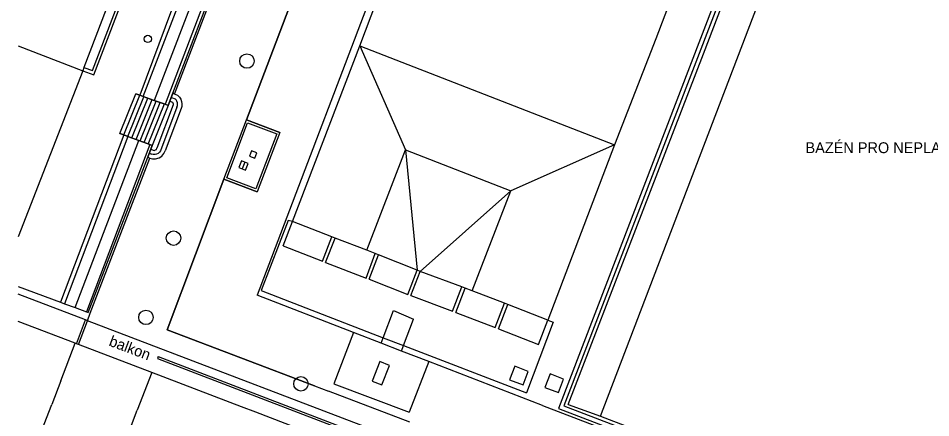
# Model space of a CAD drawing. Extents: x -596229 to -595156, y -1161237 to -1159376.
# Drawn here: x -596228.2 to -596165, y -1160148.2 to -1160120.6 of the extents above; entities that cross this region are included whole.
import ezdxf

# ---------------------------------------------------------------- set-up
doc = ezdxf.new("R2010")
doc.units = 0
for name, color, linetype in [('Level 26', 7, 'Continuous'), ('Level 27', 7, 'Continuous'), ('Level 28', 7, 'Continuous'), ('TM - budovy zdene_ betonove - NP', 7, 'Continuous'), ('TM - budovy zdene_ betonove - VP', 7, 'Continuous'), ('TM - popis objektu', 7, 'Continuous'), ('TM - poznamka', 7, 'Continuous'), ('TM - rozhrani ploch obecne - NP', 7, 'Continuous'), ('TM - rozhrani ploch obecne - VN', 7, 'Continuous'), ('TM - rozhrani ploch obecne - VP', 7, 'Continuous'), ('TM - schody - VP', 7, 'Continuous'), ('TM - vjezd na pozemek', 7, 'Continuous'), ('TM - vstup do budovy - zdene_ betonove', 7, 'Continuous'), ('TM - vstup do budovy - zdene_ betonove  - shora neviditelny', 7, 'Continuous'), ('TM - zabradli - VP', 7, 'Continuous')]:
    doc.layers.add(name, color=color, linetype=linetype)

msp = doc.modelspace()

# ---------------------------------------------------------------- linework, layer by layer
at = {"layer": 'Level 26'}
for points in [[(-596194.206, -1160145.587), (-596193.273, -1160145.946), (-596192.914, -1160145.013), (-596193.847, -1160144.654)], [(-596191.756, -1160146.117), (-596190.823, -1160146.476), (-596190.464, -1160145.543), (-596191.397, -1160145.184)]]:
    msp.add_lwpolyline(points, close=True, dxfattribs=at)
at = {"layer": 'Level 27'}
msp.add_line((-596212.53, -1160130.537), (-596212.71, -1160131.003), dxfattribs=at)
msp.add_lwpolyline([(-596212.763, -1160130.447), (-596212.943, -1160130.913), (-596212.477, -1160131.093), (-596212.297, -1160130.627)], close=True, dxfattribs=at)
for centre in [(-596212.39, -1160123.54), (-596217.47, -1160135.79), (-596219.38, -1160141.27), (-596208.65, -1160145.87)]:
    msp.add_circle(centre, 0.5, dxfattribs=at)
at = {"layer": 'Level 28'}
msp.add_circle((-596219.25, -1160122.01), 0.25, dxfattribs=at)
at = {"layer": 'TM - budovy zdene_ betonove - NP'}
for points in [[(-596225.28, -1160145.67), (-596224.28, -1160143.06)], [(-596218.98, -1160145.09), (-596219.98, -1160147.69)], [(-596226.9, -1160149.9), (-596225.9, -1160147.29)]]:
    msp.add_lwpolyline(points, dxfattribs=at)
at = {"layer": 'TM - budovy zdene_ betonove - VP'}
for points in [[(-596213.04, -1160096.2), (-596223.67, -1160123.98)], [(-596228.22, -1160122.482), (-596223.76, -1160124.21)], [(-596223.76, -1160124.21), (-596228.22, -1160135.708)], [(-596223.67, -1160123.98), (-596223.76, -1160124.21)], [(-596224.28, -1160143.06), (-596228.22, -1160141.563)], [(-596224.19, -1160143.1), (-596224.28, -1160143.06)], [(-596224.05, -1160143.15), (-596224.19, -1160143.1)], [(-596218.98, -1160145.09), (-596224.05, -1160143.15)], [(-596212.76, -1160147.46), (-596218.98, -1160145.09)], [(-596206.99, -1160149.67), (-596211.78, -1160147.84)]]:
    msp.add_lwpolyline(points, dxfattribs=at)
at = {"layer": 'TM - rozhrani ploch obecne - NP'}
for points in [[(-596209.88, -1160136.33), (-596209.23, -1160134.65)], [(-596207.16, -1160137.39), (-596206.51, -1160135.7)], [(-596206.94, -1160137.48), (-596206.28, -1160135.79)], [(-596209.88, -1160136.33), (-596207.16, -1160137.39)], [(-596204.14, -1160138.55), (-596203.5, -1160136.86)], [(-596203.92, -1160138.64), (-596203.27, -1160136.95)], [(-596206.94, -1160137.48), (-596204.14, -1160138.55)], [(-596201.26, -1160139.68), (-596200.61, -1160138)], [(-596201.04, -1160139.77), (-596200.39, -1160138.09)], [(-596203.92, -1160138.64), (-596201.26, -1160139.68)], [(-596198.16, -1160140.85), (-596197.51, -1160139.17)], [(-596197.93, -1160140.93), (-596197.29, -1160139.25)], [(-596201.04, -1160139.77), (-596198.16, -1160140.85)], [(-596195.2, -1160141.98), (-596194.55, -1160140.3)], [(-596202.95, -1160142.68), (-596202.25, -1160140.8)], [(-596202.25, -1160140.8), (-596200.86, -1160141.39)], [(-596197.93, -1160140.93), (-596195.2, -1160141.98)], [(-596194.97, -1160142.07), (-596194.33, -1160140.39)], [(-596201.55, -1160143.22), (-596200.86, -1160141.39)], [(-596192.2, -1160143.14), (-596191.55, -1160141.46)], [(-596194.97, -1160142.07), (-596192.2, -1160143.14)], [(-596205, -1160142.32), (-596206.38, -1160145.87)], [(-596203.09, -1160143.06), (-596202.95, -1160142.68)], [(-596201.69, -1160143.6), (-596201.55, -1160143.22)], [(-596199.8, -1160144.33), (-596201.16, -1160147.82)], [(-596206.38, -1160145.87), (-596201.16, -1160147.82)]]:
    msp.add_lwpolyline(points, dxfattribs=at)
at = {"layer": 'TM - rozhrani ploch obecne - VN'}
for points in [[(-596223.56, -1160141.44), (-596228.22, -1160139.66)], [(-596223.42, -1160141.5), (-596223.56, -1160141.44)], [(-596199.95, -1160151.1), (-596199.73, -1160150.56), (-596223.42, -1160141.5)]]:
    msp.add_lwpolyline(points, dxfattribs=at)
at = {"layer": 'TM - rozhrani ploch obecne - VP'}
for points in [[(-596223.76, -1160124.21), (-596222.98, -1160124.5), (-596212.19, -1160096.31), (-596212.97, -1160096.02)], [(-596223.67, -1160123.98), (-596223.07, -1160124.2), (-596212.45, -1160096.43), (-596213.04, -1160096.2)], [(-596209.36, -1160097.84), (-596219.81, -1160125.91)], [(-596219.58, -1160125.99), (-596208.82, -1160098.05)], [(-596208.08, -1160098.33), (-596218.81, -1160126.26)], [(-596207.4, -1160098.59), (-596218.06, -1160126.53)], [(-596217.41, -1160125.82), (-596207.36, -1160099.63)], [(-596144.95, -1160110.53), (-596172.57, -1160100.03), (-596190.83, -1160147.57), (-596163.24, -1160158.13), (-596144.95, -1160110.53)], [(-596145.33, -1160110.7), (-596172.4, -1160100.42), (-596190.44, -1160147.4), (-596163.41, -1160157.74), (-596145.33, -1160110.7)], [(-596212.43, -1160127.61), (-596202.19, -1160100.72)], [(-596180.79, -1160123.03), (-596172.26, -1160100.76)], [(-596187.92, -1160148.11), (-596170.11, -1160101.58)], [(-596202.29, -1160115.05), (-596211.68, -1160139.74)], [(-596204.57, -1160122.49), (-596201.82, -1160115.21)], [(-596181.51, -1160115.25), (-596184.09, -1160122.01)], [(-596209.23, -1160134.65), (-596204.57, -1160122.49)], [(-596204.57, -1160122.49), (-596186.94, -1160129.34)], [(-596204.57, -1160122.49), (-596201.4, -1160129.68)], [(-596184.09, -1160122.01), (-596186.94, -1160129.34)], [(-596190.16, -1160147.29), (-596180.79, -1160123.03)], [(-596217.51, -1160125.77), (-596217.83, -1160126.61)], [(-596217.41, -1160125.82), (-596217.51, -1160125.77)], [(-596221.19, -1160128.55), (-596220.08, -1160125.81)], [(-596219.81, -1160125.91), (-596220.08, -1160125.81)], [(-596219.58, -1160125.99), (-596219.81, -1160125.91)], [(-596218.81, -1160126.26), (-596219.58, -1160125.99)], [(-596218.06, -1160126.53), (-596218.81, -1160126.26)], [(-596217.18, -1160125.92), (-596217.41, -1160125.82)], [(-596217.18, -1160125.92), (-596217.06, -1160126.03), (-596216.97, -1160126.17), (-596216.91, -1160126.34), (-596216.89, -1160126.5), (-596216.9, -1160126.69), (-596216.95, -1160126.83)], [(-596217.83, -1160126.61), (-596218.06, -1160126.53)], [(-596216.95, -1160126.83), (-596218.06, -1160129.75)], [(-596213.99, -1160131.72), (-596212.43, -1160127.61)], [(-596210.12, -1160128.48), (-596212.43, -1160127.61)], [(-596213.78, -1160131.62), (-596212.34, -1160127.81)], [(-596212.34, -1160127.81), (-596210.33, -1160128.58)], [(-596220.91, -1160128.65), (-596225.3, -1160140.22)], [(-596220.63, -1160128.76), (-596225.02, -1160140.33)], [(-596221.19, -1160128.55), (-596220.91, -1160128.65)], [(-596220.91, -1160128.65), (-596220.63, -1160128.76)], [(-596220.63, -1160128.76), (-596219.87, -1160129.04)], [(-596210.33, -1160128.58), (-596211.78, -1160132.39)], [(-596210.12, -1160128.48), (-596211.68, -1160132.59)], [(-596224.29, -1160140.6), (-596219.87, -1160129.04)], [(-596219.12, -1160129.32), (-596223.5, -1160140.89)], [(-596219.87, -1160129.04), (-596219.12, -1160129.32)], [(-596218.94, -1160129.39), (-596219.25, -1160130.2)], [(-596219.12, -1160129.32), (-596218.94, -1160129.39)], [(-596186.94, -1160129.34), (-596194.13, -1160132.51)], [(-596186.94, -1160129.34), (-596191.55, -1160141.46)], [(-596219.25, -1160130.2), (-596219.11, -1160130.25)], [(-596219.11, -1160130.25), (-596218.93, -1160130.3), (-596218.72, -1160130.31), (-596218.47, -1160130.24), (-596218.29, -1160130.11), (-596218.14, -1160129.94), (-596218.06, -1160129.75)], [(-596212.07, -1160129.74), (-596212.21, -1160130.11)], [(-596212.21, -1160130.11), (-596211.84, -1160130.26)], [(-596211.7, -1160129.89), (-596212.07, -1160129.74)], [(-596211.84, -1160130.26), (-596211.7, -1160129.89)], [(-596204.08, -1160136.63), (-596201.4, -1160129.68)], [(-596201.4, -1160129.68), (-596194.13, -1160132.51)], [(-596201.4, -1160129.68), (-596200.61, -1160138)], [(-596223.42, -1160141.5), (-596223.23, -1160140.99), (-596219.11, -1160130.25)], [(-596217.92, -1160142.13), (-596213.99, -1160131.72)], [(-596213.99, -1160131.72), (-596211.68, -1160132.59)], [(-596211.78, -1160132.39), (-596213.78, -1160131.62)], [(-596200.39, -1160138.09), (-596194.13, -1160132.51)], [(-596196.8, -1160139.44), (-596194.13, -1160132.51)], [(-596209.53, -1160134.56), (-596211.4, -1160139.42)], [(-596209.23, -1160134.65), (-596209.53, -1160134.56)], [(-596206.51, -1160135.7), (-596209.23, -1160134.65)], [(-596206.28, -1160135.79), (-596206.51, -1160135.7)], [(-596204.08, -1160136.63), (-596206.28, -1160135.79)], [(-596203.5, -1160136.86), (-596204.08, -1160136.63)], [(-596203.27, -1160136.95), (-596203.5, -1160136.86)], [(-596200.61, -1160138), (-596203.27, -1160136.95)], [(-596200.39, -1160138.09), (-596200.61, -1160138)], [(-596197.51, -1160139.17), (-596200.39, -1160138.09)], [(-596228.22, -1160139.132), (-596225.3, -1160140.22)], [(-596211.4, -1160139.42), (-596202.95, -1160142.68)], [(-596197.29, -1160139.25), (-596197.51, -1160139.17)], [(-596196.8, -1160139.44), (-596197.29, -1160139.25)], [(-596194.55, -1160140.3), (-596196.8, -1160139.44)], [(-596225.3, -1160140.22), (-596225.02, -1160140.33)], [(-596205, -1160142.32), (-596211.68, -1160139.74)], [(-596194.33, -1160140.39), (-596194.55, -1160140.3)], [(-596225.02, -1160140.33), (-596224.29, -1160140.6)], [(-596224.29, -1160140.6), (-596223.5, -1160140.89)], [(-596191.55, -1160141.46), (-596194.33, -1160140.39)], [(-596224.19, -1160143.1), (-596223.56, -1160141.44)], [(-596224.05, -1160143.15), (-596223.42, -1160141.5)], [(-596191.55, -1160141.46), (-596191.18, -1160141.61)], [(-596207.72, -1160146.01), (-596217.92, -1160142.13)], [(-596191.18, -1160141.61), (-596193.04, -1160146.5)], [(-596203.09, -1160143.06), (-596205, -1160142.32)], [(-596202.95, -1160142.68), (-596201.55, -1160143.22)], [(-596201.69, -1160143.6), (-596203.09, -1160143.06)], [(-596201.55, -1160143.22), (-596193.04, -1160146.5)], [(-596218.54, -1160143.97), (-596218.59, -1160144.11)], [(-596218.54, -1160143.97), (-596199.95, -1160151.1)], [(-596199.8, -1160144.33), (-596201.69, -1160143.6)], [(-596218.59, -1160144.11), (-596200.01, -1160151.24)], [(-596203.18, -1160144.33), (-596203.71, -1160145.68)], [(-596202.51, -1160144.59), (-596203.18, -1160144.33)], [(-596203.04, -1160145.94), (-596202.51, -1160144.59)], [(-596191.92, -1160147.37), (-596199.8, -1160144.33)], [(-596203.71, -1160145.68), (-596203.04, -1160145.94)], [(-596201.11, -1160148.53), (-596206.75, -1160146.38)], [(-596191.92, -1160147.37), (-596163.14, -1160158.4)], [(-596190.16, -1160147.29), (-596187.92, -1160148.11)], [(-596187.92, -1160148.11), (-596164.88, -1160156.94)]]:
    msp.add_lwpolyline(points, dxfattribs=at)
at = {"layer": 'TM - schody - VP'}
for points in [[(-596220.91, -1160128.65), (-596219.81, -1160125.91)], [(-596220.63, -1160128.76), (-596219.52, -1160126.01)], [(-596220.35, -1160128.86), (-596219.24, -1160126.11)], [(-596220.06, -1160128.97), (-596218.95, -1160126.21)], [(-596219.78, -1160129.07), (-596218.67, -1160126.31)], [(-596219.5, -1160129.18), (-596218.39, -1160126.41)], [(-596217.72, -1160126.32), (-596217.55, -1160126.39)], [(-596217.62, -1160126.06), (-596217.36, -1160126.15)], [(-596217.55, -1160126.39), (-596217.52, -1160126.43), (-596217.49, -1160126.5), (-596217.49, -1160126.56)], [(-596217.23, -1160126.72), (-596217.2, -1160126.62), (-596217.19, -1160126.52), (-596217.2, -1160126.42), (-596217.23, -1160126.32), (-596217.28, -1160126.23), (-596217.36, -1160126.15)], [(-596219.22, -1160129.28), (-596218.1, -1160126.51)], [(-596217.83, -1160126.61), (-596218.94, -1160129.39)], [(-596217.49, -1160126.56), (-596218.63, -1160129.57)], [(-596217.23, -1160126.72), (-596218.38, -1160129.75)], [(-596218.87, -1160129.7), (-596218.8, -1160129.72), (-596218.72, -1160129.69), (-596218.66, -1160129.65), (-596218.63, -1160129.57)], [(-596219.14, -1160129.92), (-596218.99, -1160129.98)], [(-596219.04, -1160129.64), (-596218.87, -1160129.7)], [(-596218.38, -1160129.75), (-596218.45, -1160129.85), (-596218.54, -1160129.94), (-596218.64, -1160129.98), (-596218.75, -1160130.01), (-596218.87, -1160130.01), (-596218.99, -1160129.98)]]:
    msp.add_lwpolyline(points, dxfattribs=at)
at = {"layer": 'TM - vjezd na pozemek'}
msp.add_lwpolyline([(-596207.72, -1160146.01), (-596206.75, -1160146.38)], dxfattribs=at)
at = {"layer": 'TM - vstup do budovy - zdene_ betonove'}
msp.add_lwpolyline([(-596211.78, -1160147.84), (-596212.76, -1160147.46)], dxfattribs=at)
at = {"layer": 'TM - vstup do budovy - zdene_ betonove  - shora neviditelny'}
for points in [[(-596225.28, -1160145.67), (-596225.9, -1160147.29)], [(-596220.59, -1160149.29), (-596219.98, -1160147.69)]]:
    msp.add_lwpolyline(points, dxfattribs=at)
at = {"layer": 'TM - zabradli - VP'}
for points in [[(-596217.51, -1160125.77), (-596207.48, -1160099.59)], [(-596199.9, -1160101.59), (-596202.19, -1160100.72), (-596212.43, -1160127.61)], [(-596217.83, -1160126.61), (-596217.51, -1160125.77)], [(-596220.08, -1160125.81), (-596219.81, -1160125.91)], [(-596219.81, -1160125.91), (-596219.58, -1160125.99)], [(-596219.58, -1160125.99), (-596218.81, -1160126.26)], [(-596218.81, -1160126.26), (-596218.06, -1160126.53)], [(-596218.06, -1160126.53), (-596217.83, -1160126.61)], [(-596212.43, -1160127.61), (-596210.12, -1160128.48)], [(-596220.91, -1160128.65), (-596221.19, -1160128.55)], [(-596220.63, -1160128.76), (-596220.91, -1160128.65)], [(-596219.87, -1160129.04), (-596220.63, -1160128.76)], [(-596219.12, -1160129.32), (-596219.87, -1160129.04)], [(-596219.25, -1160130.2), (-596218.94, -1160129.39)], [(-596218.94, -1160129.39), (-596219.12, -1160129.32)], [(-596223.5, -1160140.89), (-596223.37, -1160140.94), (-596219.25, -1160130.2)], [(-596213.99, -1160131.72), (-596217.92, -1160142.13), (-596207.72, -1160146.01)], [(-596211.68, -1160132.59), (-596213.99, -1160131.72)], [(-596228.22, -1160139.132), (-596225.3, -1160140.22)], [(-596225.3, -1160140.22), (-596225.02, -1160140.33)], [(-596225.02, -1160140.33), (-596224.29, -1160140.6)], [(-596224.29, -1160140.6), (-596223.5, -1160140.89)], [(-596201.11, -1160148.53), (-596206.75, -1160146.38)]]:
    msp.add_lwpolyline(points, dxfattribs=at)

# ---------------------------------------------------------------- texts
at = {"layer": 'TM - popis objektu'}
msp.add_text('BAZÉN PRO NEPLAVCE', height=0.75, dxfattribs=at).set_placement((-596173.72, -1160129.91))
at = {"layer": 'TM - poznamka'}
msp.add_text('balkon', height=0.75, rotation=339.33344, dxfattribs=at).set_placement((-596222, -1160143.21))

doc.saveas('drawing.dxf')
